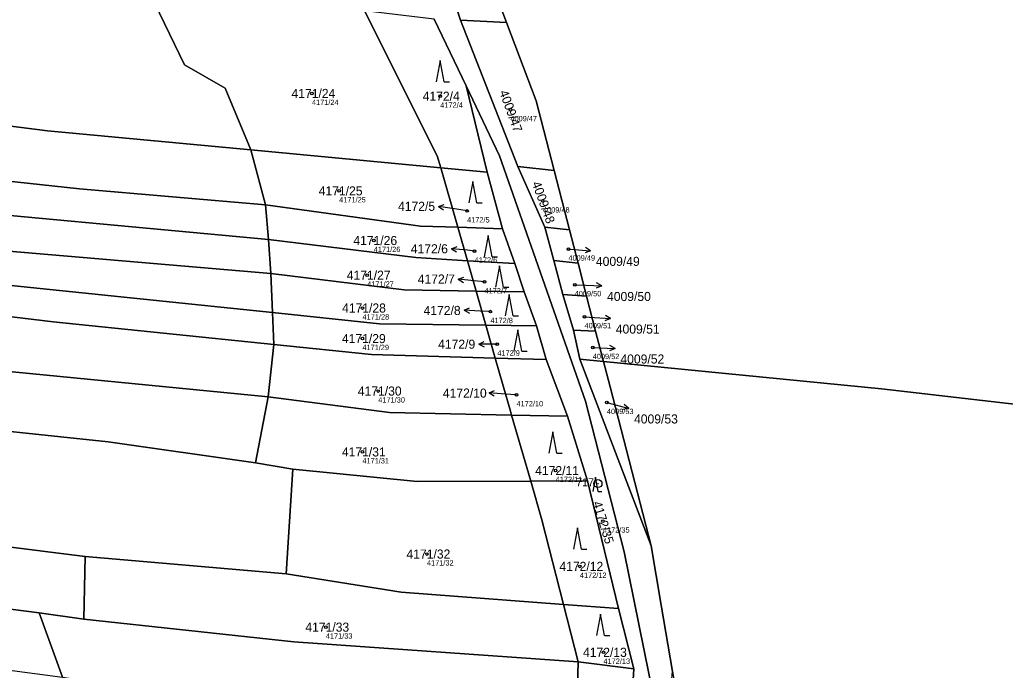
# Model space of a CAD drawing. Extents: x -739214 to -733252, y -1147612 to -1142842.
# Drawn here: x -735866.5 to -735681.7, y -1146999.1 to -1146877.2 of the extents above; entities that cross this region are included whole.
import ezdxf

# ---------------------------------------------------------------- set-up
doc = ezdxf.new("R2010")
doc.units = 0
for name, color, linetype in [('Definiční body', 7, 'Continuous'), ('Hranice parcel', 7, 'Continuous'), ('Parcelní čísla', 7, 'Continuous'), ('Polygon parcely', 7, 'Continuous'), ('Pop  PČ popisy', 7, 'Continuous'), ('Značky bodu BP', 7, 'Continuous'), ('Značky kultur', 7, 'Continuous')]:
    doc.layers.add(name, color=color, linetype=linetype)

msp = doc.modelspace()

# ---------------------------------------------------------------- linework, layer by layer
at = {"layer": 'Definiční body'}
for centre in [(-735811.71, -1146891.04), (-735787.66, -1146891.56), (-735774.51, -1146894.09), (-735806.61, -1146909.3), (-735768.4, -1146911.19), (-735782.63, -1146913.06), (-735800.12, -1146918.6), (-735763.63, -1146920.21), (-735781.21, -1146920.58), (-735801.35, -1146925.1), (-735779.36, -1146926.36), (-735762.46, -1146926.89), (-735802.23, -1146931.25), (-735778.27, -1146931.93), (-735760.6, -1146932.89), (-735802.26, -1146936.98), (-735776.96, -1146938.03), (-735759.08, -1146938.67), (-735799.28, -1146946.81), (-735773.36, -1146947.52), (-735756.42, -1146948.97), (-735802.26, -1146958.22), (-735766.03, -1146961.72), (-735757.16, -1146971.18), (-735790.15, -1146977.36), (-735761.48, -1146979.67), (-735809.11, -1146991.06), (-735757.06, -1146995.78)]:
    msp.add_circle(centre, 0.25, dxfattribs=at)
at = {"layer": 'Hranice parcel'}
for p, q in [((-735788.05, -1146864.36), (-735783.88, -1146877.31)), ((-735775.23, -1146877.74), (-735780.13, -1146864.72)), ((-735788.8, -1146877.13), (-735782.82, -1146889.63)), ((-735783.88, -1146877.31), (-735775.23, -1146877.74)), ((-735783.88, -1146877.31), (-735773.14, -1146904.73)), ((-735778.89, -1146905.79), (-735782.82, -1146889.63)), ((-735820.41, -1146911.9), (-735823.17, -1146901.62)), ((-735823.17, -1146901.62), (-735787.58, -1146904.97)), ((-735784.38, -1146916.13), (-735787.58, -1146904.97)), ((-735787.58, -1146904.97), (-735778.89, -1146905.79)), ((-735773.14, -1146904.73), (-735766.33, -1146905.45)), ((-735773.14, -1146904.73), (-735768.05, -1146916.13)), ((-735775.99, -1146916.4), (-735778.89, -1146905.79)), ((-735763.45, -1146916.58), (-735766.33, -1146905.45)), ((-735819.83, -1146918.38), (-735820.41, -1146911.9)), ((-735782.58, -1146922.39), (-735784.38, -1146916.13)), ((-735784.38, -1146916.13), (-735775.99, -1146916.4)), ((-735773.66, -1146922.93), (-735775.99, -1146916.4)), ((-735768.05, -1146916.13), (-735763.45, -1146916.58)), ((-735768.05, -1146916.13), (-735766.35, -1146922.36)), ((-735761.83, -1146922.84), (-735763.45, -1146916.58)), ((-735819.43, -1146924.79), (-735819.83, -1146918.38)), ((-735780.95, -1146928.07), (-735782.58, -1146922.39)), ((-735782.58, -1146922.39), (-735773.66, -1146922.93)), ((-735771.95, -1146928.21), (-735773.66, -1146922.93)), ((-735766.35, -1146922.36), (-735761.83, -1146922.84)), ((-735766.35, -1146922.36), (-735764.68, -1146928.7)), ((-735760.22, -1146929.04), (-735761.83, -1146922.84)), ((-735819.11, -1146932.12), (-735819.43, -1146924.79)), ((-735779.12, -1146934.46), (-735780.95, -1146928.07)), ((-735780.95, -1146928.07), (-735771.95, -1146928.21)), ((-735769.62, -1146934.58), (-735771.95, -1146928.21)), ((-735764.68, -1146928.7), (-735760.22, -1146929.04)), ((-735764.68, -1146928.7), (-735762.67, -1146935.4)), ((-735758.53, -1146935.56), (-735760.22, -1146929.04)), ((-735819.11, -1146932.12), (-735818.84, -1146938.11)), ((-735777.35, -1146940.62), (-735779.12, -1146934.46)), ((-735779.12, -1146934.46), (-735769.62, -1146934.58)), ((-735767.8, -1146940.89), (-735769.62, -1146934.58)), ((-735762.67, -1146935.4), (-735758.53, -1146935.56)), ((-735762.67, -1146935.4), (-735761.47, -1146940.85)), ((-735757.05, -1146941.29), (-735758.53, -1146935.56)), ((-735818.84, -1146938.11), (-735819.94, -1146947.89)), ((-735777.35, -1146940.62), (-735767.8, -1146940.89)), ((-735763.79, -1146951.52), (-735767.8, -1146940.89)), ((-735761.47, -1146940.85), (-735757.05, -1146941.29)), ((-735761.47, -1146940.85), (-735748.1, -1146975.85)), ((-735819.94, -1146947.89), (-735822.28, -1146960.26)), ((-735770.69, -1146963.68), (-735774.28, -1146951.31)), ((-735774.28, -1146951.31), (-735763.79, -1146951.52)), ((-735760.07, -1146963.64), (-735763.79, -1146951.52)), ((-735822.28, -1146960.26), (-735815.27, -1146961.47)), ((-735815.27, -1146961.47), (-735816.57, -1146981.07)), ((-735770.69, -1146963.68), (-735760.07, -1146963.64)), ((-735754.27, -1146987.59), (-735760.07, -1146963.64)), ((-735854.23, -1146977.83), (-735854.5, -1146989.58)), ((-735816.57, -1146981.07), (-735854.23, -1146977.83)), ((-735854.5, -1146989.58), (-735862.83, -1146988.38)), ((-735862.83, -1146988.38), (-735858.48, -1147000.41)), ((-735764.53, -1146986.81), (-735754.27, -1146987.59)), ((-735761.78, -1146997.54), (-735764.53, -1146986.81)), ((-735751.34, -1146998.89), (-735754.27, -1146987.59)), ((-735762.18, -1147011.15), (-735761.78, -1146997.54)), ((-735761.78, -1146997.54), (-735751.34, -1146998.89)), ((-735752.17, -1147012.12), (-735751.34, -1146998.89))]:
    msp.add_line(p, q, dxfattribs=at)
for points in [[(-735823.17, -1146901.62), (-735827.98, -1146890.05), (-735835.62, -1146885.65), (-735842.15, -1146872.08)], [(-735787.58, -1146904.97), (-735788.23, -1146902.71), (-735801.84, -1146875.58)], [(-735766.33, -1146905.45), (-735769.71, -1146892.42), (-735775.23, -1146877.74)], [(-735972.67, -1146882.38), (-735961.11, -1146884.45), (-735908.71, -1146891.99), (-735861.31, -1146898.02), (-735823.17, -1146901.62)], [(-735782.82, -1146889.63), (-735776.55, -1146902.73), (-735760.43, -1146948.7), (-735753.2, -1146976.93), (-735747.65, -1147004.37), (-735750.76, -1147056.14), (-735756.58, -1147076.01), (-735766.03, -1147102.78)], [(-735972.05, -1146893.63), (-735891.7, -1146904.99), (-735855.29, -1146908.89), (-735820.41, -1146911.9)], [(-735971.69, -1146900.06), (-735936.17, -1146905.52), (-735891.24, -1146911.79), (-735819.83, -1146918.38)], [(-735971.36, -1146906.03), (-735905.17, -1146915.98), (-735874.45, -1146920.09), (-735819.43, -1146924.79)], [(-735971, -1146912.53), (-735917.9, -1146920.69), (-735883.31, -1146925.47), (-735819.11, -1146932.12)], [(-735820.41, -1146911.9), (-735791.37, -1146915.9), (-735784.38, -1146916.13)], [(-735818.84, -1146938.11), (-735860.2, -1146933.87), (-735916.2, -1146927.07), (-735970.67, -1146918.52)], [(-735819.83, -1146918.38), (-735792.24, -1146921.8), (-735782.58, -1146922.39)], [(-735819.43, -1146924.79), (-735794.41, -1146927.85), (-735780.95, -1146928.07)], [(-735819.94, -1146947.89), (-735878.79, -1146942.15), (-735939.86, -1146934.08), (-735969.93, -1146931.85)], [(-735819.11, -1146932.12), (-735799.06, -1146934.2), (-735779.12, -1146934.46)], [(-735818.84, -1146938.11), (-735800.53, -1146939.98), (-735777.35, -1146940.62)], [(-735774.28, -1146951.31), (-735774.49, -1146950.58), (-735777.35, -1146940.62)], [(-735748.1, -1146975.85), (-735755.83, -1146946), (-735757.05, -1146941.29)], [(-735757.05, -1146941.29), (-735704.94, -1146946.42), (-735644.9, -1146953.33)], [(-735822.28, -1146960.26), (-735849.95, -1146956.35), (-735884.28, -1146952.68), (-735928.67, -1146946.36), (-735966.93, -1146942.3)], [(-735819.94, -1146947.89), (-735797.15, -1146950.86), (-735774.28, -1146951.31)], [(-735854.23, -1146977.83), (-735919.03, -1146969.67), (-735965.69, -1146962.31)], [(-735815.27, -1146961.47), (-735791.98, -1146963.76), (-735770.69, -1146963.68)], [(-735764.53, -1146986.81), (-735768.59, -1146970.93), (-735770.69, -1146963.68)], [(-735862.83, -1146988.38), (-735939.07, -1146978.65), (-735966.41, -1146972.42)], [(-735744.1, -1146999.4), (-735746.22, -1146986.92), (-735748.1, -1146975.85)], [(-735816.57, -1146981.07), (-735794.96, -1146984.49), (-735764.53, -1146986.81)], [(-735854.5, -1146989.58), (-735815.11, -1146993.84), (-735761.78, -1146997.54)]]:
    msp.add_lwpolyline(points, dxfattribs=at)
at = {"layer": 'Polygon parcely'}
for points in [[(-735651.17, -1146785.66), (-735732.75, -1146777.4), (-735749.2, -1146774.34), (-735749.93, -1146780.84), (-735803.44, -1146771.16), (-735803.14, -1146778.13), (-735803.08, -1146791.16), (-735802.84, -1146805.02), (-735802.35, -1146819.01), (-735794.38, -1146824.47), (-735780.19, -1146839.17), (-735780.64, -1146841.83), (-735783.17, -1146856.64), (-735780.13, -1146864.72), (-735775.23, -1146877.74), (-735769.71, -1146892.42), (-735766.33, -1146905.45), (-735763.45, -1146916.58), (-735761.83, -1146922.84), (-735760.22, -1146929.04), (-735758.53, -1146935.56), (-735757.05, -1146941.29), (-735704.94, -1146946.42), (-735644.9, -1146953.33)], [(-735771.16, -1147134.03), (-735767.1, -1147113.83), (-735764.42, -1147108.46), (-735761.24, -1147098.04), (-735757.77, -1147086.66), (-735755.23, -1147078.31), (-735751.19, -1147062.24), (-735749.46, -1147051.35), (-735748.23, -1147043.93), (-735747.48, -1147034.4), (-735745.26, -1147012.37), (-735744.1, -1146999.4), (-735746.22, -1146986.92), (-735748.1, -1146975.85), (-735761.47, -1146940.85), (-735762.67, -1146935.4), (-735764.68, -1146928.7), (-735766.35, -1146922.36), (-735768.05, -1146916.13), (-735773.14, -1146904.73), (-735783.88, -1146877.31), (-735788.05, -1146864.36)], [(-735788.8, -1146877.13), (-735782.82, -1146889.63), (-735776.55, -1146902.73), (-735760.43, -1146948.7), (-735753.2, -1146976.93), (-735747.65, -1147004.37), (-735750.76, -1147056.14), (-735756.58, -1147076.01), (-735766.03, -1147102.78), (-735767.81, -1147107.82), (-735769.78, -1147113.39), (-735774.35, -1147126.35)], [(-735747.65, -1147004.37), (-735753.2, -1146976.93), (-735760.43, -1146948.7), (-735776.55, -1146902.73), (-735782.82, -1146889.63), (-735778.89, -1146905.79), (-735775.99, -1146916.4), (-735773.66, -1146922.93), (-735771.95, -1146928.21), (-735769.62, -1146934.58), (-735767.8, -1146940.89), (-735763.79, -1146951.52), (-735760.07, -1146963.64), (-735754.27, -1146987.59), (-735751.34, -1146998.89), (-735752.17, -1147012.12)], [(-735644.9, -1146953.33), (-735704.94, -1146946.42), (-735757.05, -1146941.29), (-735755.83, -1146946), (-735748.1, -1146975.85), (-735746.22, -1146986.92), (-735744.1, -1146999.4), (-735743.44, -1147003.32), (-735743.11, -1147004.98), (-735743.19, -1147012.65), (-735743.43, -1147034.92), (-735743.54, -1147044.57), (-735743.62, -1147052.16), (-735743.75, -1147063.68), (-735747.97, -1147079.3), (-735750.3, -1147087.91), (-735753.39, -1147099.34), (-735756.24, -1147109.9), (-735757.77, -1147115.56)]]:
    msp.add_lwpolyline(points, dxfattribs=at)
for points in [[(-735908.71, -1146891.99), (-735861.31, -1146898.02), (-735823.17, -1146901.62), (-735827.98, -1146890.05), (-735835.62, -1146885.65), (-735842.15, -1146872.08), (-735866.74, -1146870.34), (-735890.05, -1146867.67), (-735916.03, -1146863.84), (-735946.18, -1146858.04), (-735961.14, -1146854.45), (-735964.16, -1146853.7), (-735969.85, -1146869.86), (-735973.4, -1146869.12), (-735972.67, -1146882.38), (-735961.11, -1146884.45)], [(-735775.23, -1146877.74), (-735780.13, -1146864.72), (-735788.05, -1146864.36), (-735783.88, -1146877.31)], [(-735788.23, -1146902.71), (-735801.84, -1146875.58), (-735842.15, -1146872.08), (-735835.62, -1146885.65), (-735827.98, -1146890.05), (-735823.17, -1146901.62), (-735787.58, -1146904.97)], [(-735778.89, -1146905.79), (-735782.82, -1146889.63), (-735788.8, -1146877.13), (-735801.84, -1146875.58), (-735788.23, -1146902.71), (-735787.58, -1146904.97)], [(-735769.71, -1146892.42), (-735775.23, -1146877.74), (-735783.88, -1146877.31), (-735773.14, -1146904.73), (-735766.33, -1146905.45)], [(-735820.41, -1146911.9), (-735823.17, -1146901.62), (-735861.31, -1146898.02), (-735908.71, -1146891.99), (-735961.11, -1146884.45), (-735972.67, -1146882.38), (-735972.05, -1146893.63), (-735891.7, -1146904.99), (-735855.29, -1146908.89)], [(-735819.83, -1146918.38), (-735820.41, -1146911.9), (-735855.29, -1146908.89), (-735891.7, -1146904.99), (-735972.05, -1146893.63), (-735971.69, -1146900.06), (-735936.17, -1146905.52), (-735891.24, -1146911.79)], [(-735819.43, -1146924.79), (-735819.83, -1146918.38), (-735891.24, -1146911.79), (-735936.17, -1146905.52), (-735971.69, -1146900.06), (-735971.36, -1146906.03), (-735905.17, -1146915.98), (-735874.45, -1146920.09)], [(-735791.37, -1146915.9), (-735784.38, -1146916.13), (-735787.58, -1146904.97), (-735823.17, -1146901.62), (-735820.41, -1146911.9)], [(-735784.38, -1146916.13), (-735775.99, -1146916.4), (-735778.89, -1146905.79), (-735787.58, -1146904.97)], [(-735763.45, -1146916.58), (-735766.33, -1146905.45), (-735773.14, -1146904.73), (-735768.05, -1146916.13)], [(-735819.11, -1146932.12), (-735819.43, -1146924.79), (-735874.45, -1146920.09), (-735905.17, -1146915.98), (-735971.36, -1146906.03), (-735971, -1146912.53), (-735917.9, -1146920.69), (-735883.31, -1146925.47)], [(-735971, -1146912.53), (-735970.67, -1146918.52), (-735916.2, -1146927.07), (-735860.2, -1146933.87), (-735818.84, -1146938.11), (-735819.11, -1146932.12), (-735883.31, -1146925.47), (-735917.9, -1146920.69)], [(-735782.58, -1146922.39), (-735784.38, -1146916.13), (-735791.37, -1146915.9), (-735820.41, -1146911.9), (-735819.83, -1146918.38), (-735792.24, -1146921.8)], [(-735773.66, -1146922.93), (-735775.99, -1146916.4), (-735784.38, -1146916.13), (-735782.58, -1146922.39)], [(-735761.83, -1146922.84), (-735763.45, -1146916.58), (-735768.05, -1146916.13), (-735766.35, -1146922.36)], [(-735818.84, -1146938.11), (-735860.2, -1146933.87), (-735916.2, -1146927.07), (-735970.67, -1146918.52), (-735969.93, -1146931.85), (-735939.86, -1146934.08), (-735878.79, -1146942.15), (-735819.94, -1146947.89)], [(-735780.95, -1146928.07), (-735782.58, -1146922.39), (-735792.24, -1146921.8), (-735819.83, -1146918.38), (-735819.43, -1146924.79), (-735794.41, -1146927.85)], [(-735780.95, -1146928.07), (-735771.95, -1146928.21), (-735773.66, -1146922.93), (-735782.58, -1146922.39)], [(-735760.22, -1146929.04), (-735761.83, -1146922.84), (-735766.35, -1146922.36), (-735764.68, -1146928.7)], [(-735779.12, -1146934.46), (-735780.95, -1146928.07), (-735794.41, -1146927.85), (-735819.43, -1146924.79), (-735819.11, -1146932.12), (-735799.06, -1146934.2)], [(-735769.62, -1146934.58), (-735771.95, -1146928.21), (-735780.95, -1146928.07), (-735779.12, -1146934.46)], [(-735758.53, -1146935.56), (-735760.22, -1146929.04), (-735764.68, -1146928.7), (-735762.67, -1146935.4)], [(-735939.86, -1146934.08), (-735969.93, -1146931.85), (-735968.86, -1146933.73), (-735967.94, -1146937.83), (-735966.93, -1146942.3), (-735928.67, -1146946.36), (-735884.28, -1146952.68), (-735849.95, -1146956.35), (-735822.28, -1146960.26), (-735819.94, -1146947.89), (-735878.79, -1146942.15)], [(-735777.35, -1146940.62), (-735779.12, -1146934.46), (-735799.06, -1146934.2), (-735819.11, -1146932.12), (-735818.84, -1146938.11), (-735800.53, -1146939.98)], [(-735767.8, -1146940.89), (-735769.62, -1146934.58), (-735779.12, -1146934.46), (-735777.35, -1146940.62)], [(-735757.05, -1146941.29), (-735758.53, -1146935.56), (-735762.67, -1146935.4), (-735761.47, -1146940.85)], [(-735797.15, -1146950.86), (-735774.28, -1146951.31), (-735774.49, -1146950.58), (-735777.35, -1146940.62), (-735800.53, -1146939.98), (-735818.84, -1146938.11), (-735819.94, -1146947.89)], [(-735763.79, -1146951.52), (-735767.8, -1146940.89), (-735777.35, -1146940.62), (-735774.49, -1146950.58), (-735774.28, -1146951.31)], [(-735748.1, -1146975.85), (-735755.83, -1146946), (-735757.05, -1146941.29), (-735761.47, -1146940.85)], [(-735884.28, -1146952.68), (-735928.67, -1146946.36), (-735966.93, -1146942.3), (-735964.9, -1146951.33), (-735965.69, -1146962.31), (-735919.03, -1146969.67), (-735854.23, -1146977.83), (-735816.57, -1146981.07), (-735815.27, -1146961.47), (-735822.28, -1146960.26), (-735849.95, -1146956.35)], [(-735822.28, -1146960.26), (-735815.27, -1146961.47), (-735791.98, -1146963.76), (-735770.69, -1146963.68), (-735774.28, -1146951.31), (-735797.15, -1146950.86), (-735819.94, -1146947.89)], [(-735760.07, -1146963.64), (-735763.79, -1146951.52), (-735774.28, -1146951.31), (-735770.69, -1146963.68)], [(-735919.03, -1146969.67), (-735965.69, -1146962.31), (-735966.16, -1146968.88), (-735966.41, -1146972.42), (-735939.07, -1146978.65), (-735862.83, -1146988.38), (-735854.5, -1146989.58), (-735854.23, -1146977.83)], [(-735770.69, -1146963.68), (-735791.98, -1146963.76), (-735815.27, -1146961.47), (-735816.57, -1146981.07), (-735794.96, -1146984.49), (-735764.53, -1146986.81), (-735768.59, -1146970.93)], [(-735754.27, -1146987.59), (-735760.07, -1146963.64), (-735770.69, -1146963.68), (-735768.59, -1146970.93), (-735764.53, -1146986.81)], [(-735939.07, -1146978.65), (-735966.41, -1146972.42), (-735967.54, -1146975.11), (-735970.76, -1146982.47), (-735931.03, -1146988.76), (-735894.85, -1146995.61), (-735858.48, -1147000.41), (-735862.83, -1146988.38)], [(-735764.53, -1146986.81), (-735794.96, -1146984.49), (-735816.57, -1146981.07), (-735854.23, -1146977.83), (-735854.5, -1146989.58), (-735815.11, -1146993.84), (-735761.78, -1146997.54)], [(-735862.83, -1146988.38), (-735858.48, -1147000.41), (-735826.27, -1147005.29), (-735762.18, -1147011.15), (-735761.78, -1146997.54), (-735815.11, -1146993.84), (-735854.5, -1146989.58)], [(-735751.34, -1146998.89), (-735754.27, -1146987.59), (-735764.53, -1146986.81), (-735761.78, -1146997.54)], [(-735752.17, -1147012.12), (-735751.34, -1146998.89), (-735761.78, -1146997.54), (-735762.18, -1147011.15)]]:
    msp.add_lwpolyline(points, close=True, dxfattribs=at)
at = {"layer": 'Pop  PČ popisy'}
for p, q in [((-735787.97, -1146912.2), (-735786.91, -1146911.86)), ((-735785.01, -1146912.67), (-735787.97, -1146912.2)), ((-735787.97, -1146912.2), (-735787.06, -1146912.85)), ((-735782.63, -1146913.06), (-735785.01, -1146912.67)), ((-735785.57, -1146920.13), (-735784.52, -1146919.73)), ((-735759.48, -1146920.51), (-735760.44, -1146919.94)), ((-735782.58, -1146920.44), (-735785.57, -1146920.13)), ((-735785.57, -1146920.13), (-735784.62, -1146920.73)), ((-735781.21, -1146920.58), (-735782.58, -1146920.44)), ((-735763.63, -1146920.21), (-735762.47, -1146920.3)), ((-735762.47, -1146920.3), (-735759.48, -1146920.51)), ((-735759.48, -1146920.51), (-735760.51, -1146920.94)), ((-735784.28, -1146925.84), (-735783.23, -1146925.44)), ((-735781.29, -1146926.15), (-735784.28, -1146925.84)), ((-735784.28, -1146925.84), (-735783.33, -1146926.44)), ((-735779.36, -1146926.36), (-735781.29, -1146926.15)), ((-735762.46, -1146926.89), (-735760.39, -1146926.98)), ((-735760.39, -1146926.98), (-735757.39, -1146927.08)), ((-735757.39, -1146927.08), (-735758.41, -1146927.55)), ((-735757.39, -1146927.08), (-735758.37, -1146926.55)), ((-735783.18, -1146931.68), (-735782.15, -1146931.24)), ((-735780.18, -1146931.84), (-735783.18, -1146931.68)), ((-735783.18, -1146931.68), (-735782.2, -1146932.24)), ((-735778.27, -1146931.93), (-735780.18, -1146931.84)), ((-735760.6, -1146932.89), (-735758.74, -1146933.02)), ((-735758.74, -1146933.02), (-735755.75, -1146933.23)), ((-735755.75, -1146933.23), (-735756.71, -1146932.66)), ((-735755.75, -1146933.23), (-735756.78, -1146933.66)), ((-735780.45, -1146938.03), (-735779.45, -1146937.53)), ((-735777.45, -1146938.03), (-735780.45, -1146938.03)), ((-735780.45, -1146938.03), (-735779.45, -1146938.53)), ((-735777.45, -1146938.03), (-735776.96, -1146938.03)), ((-735754.88, -1146938.82), (-735755.86, -1146938.29)), ((-735759.08, -1146938.67), (-735757.88, -1146938.72)), ((-735757.88, -1146938.72), (-735754.88, -1146938.82)), ((-735754.88, -1146938.82), (-735755.9, -1146939.29)), ((-735778.49, -1146947.17), (-735777.46, -1146946.74)), ((-735775.5, -1146947.38), (-735778.49, -1146947.17)), ((-735778.49, -1146947.17), (-735777.53, -1146947.74)), ((-735773.36, -1146947.52), (-735775.5, -1146947.38)), ((-735756.42, -1146948.97), (-735755.23, -1146949.29)), ((-735755.23, -1146949.29), (-735752.33, -1146950.07)), ((-735752.33, -1146950.07), (-735753.17, -1146949.32)), ((-735752.33, -1146950.07), (-735753.43, -1146950.29))]:
    msp.add_line(p, q, dxfattribs=at)
at = {"layer": 'Značky bodu BP'}
for radius in [0.75, 0.03]:
    msp.add_circle((-735758.09, -1146964.16), radius, dxfattribs=at)
at = {"layer": 'Značky kultur'}
for p, q in [((-735787.66, -1146884.86), (-735788.41, -1146888.86)), ((-735786.91, -1146888.86), (-735787.66, -1146884.86)), ((-735786.91, -1146888.86), (-735785.91, -1146888.86)), ((-735781.56, -1146907.51), (-735782.31, -1146911.51)), ((-735780.81, -1146911.51), (-735781.56, -1146907.51)), ((-735780.81, -1146911.51), (-735779.81, -1146911.51)), ((-735778.65, -1146917.67), (-735779.4, -1146921.67)), ((-735777.9, -1146921.67), (-735778.65, -1146917.67)), ((-735777.9, -1146921.67), (-735776.9, -1146921.67)), ((-735776.56, -1146923.36), (-735777.31, -1146927.36)), ((-735775.81, -1146927.36), (-735776.56, -1146923.36)), ((-735775.81, -1146927.36), (-735774.81, -1146927.36)), ((-735774.74, -1146928.74), (-735775.49, -1146932.74)), ((-735773.99, -1146932.74), (-735774.74, -1146928.74)), ((-735773.99, -1146932.74), (-735772.99, -1146932.74)), ((-735773.1, -1146935.34), (-735773.85, -1146939.34)), ((-735772.35, -1146939.34), (-735773.1, -1146935.34)), ((-735772.35, -1146939.34), (-735771.35, -1146939.34)), ((-735766.57, -1146954.48), (-735767.32, -1146958.48)), ((-735765.82, -1146958.48), (-735766.57, -1146954.48)), ((-735765.82, -1146958.48), (-735764.82, -1146958.48)), ((-735758.56, -1146962.93), (-735759.06, -1146965.61)), ((-735758.06, -1146965.61), (-735758.56, -1146962.93)), ((-735758.06, -1146965.61), (-735757.39, -1146965.61)), ((-735761.92, -1146972.42), (-735762.67, -1146976.42)), ((-735761.17, -1146976.42), (-735761.92, -1146972.42)), ((-735761.17, -1146976.42), (-735760.17, -1146976.42)), ((-735757.61, -1146988.64), (-735758.36, -1146992.64)), ((-735756.86, -1146992.64), (-735757.61, -1146988.64)), ((-735756.86, -1146992.64), (-735755.86, -1146992.64))]:
    msp.add_line(p, q, dxfattribs=at)

# ---------------------------------------------------------------- texts
at = {"layer": 'Definiční body'}
for s, p in [('4171/24', (-735811.71, -1146893.2)), ('4172/4', (-735787.66, -1146893.72)), ('4009/47', (-735774.51, -1146896.25)), ('4171/25', (-735806.61, -1146911.46)), ('4009/48', (-735768.4, -1146913.35)), ('4172/5', (-735782.63, -1146915.22)), ('4171/26', (-735800.12, -1146920.76)), ('4172/6', (-735781.21, -1146922.74)), ('4009/49', (-735763.63, -1146922.37)), ('4171/27', (-735801.35, -1146927.26)), ('4172/7', (-735779.36, -1146928.52)), ('4009/50', (-735762.46, -1146929.05)), ('4171/28', (-735802.23, -1146933.41)), ('4172/8', (-735778.27, -1146934.09)), ('4009/51', (-735760.6, -1146935.05)), ('4171/29', (-735802.26, -1146939.14)), ('4172/9', (-735776.96, -1146940.19)), ('4009/52', (-735759.08, -1146940.83)), ('4171/30', (-735799.28, -1146948.97)), ('4172/10', (-735773.36, -1146949.68)), ('4009/53', (-735756.42, -1146951.13)), ('4171/31', (-735802.26, -1146960.38)), ('4172/11', (-735766.03, -1146963.88)), ('4172/35', (-735757.16, -1146973.34)), ('4171/32', (-735790.15, -1146979.52)), ('4172/12', (-735761.48, -1146981.83)), ('4171/33', (-735809.11, -1146993.22)), ('4172/13', (-735757.06, -1146997.94))]:
    msp.add_text(s, height=1, dxfattribs=at).set_placement(p)
at = {"layer": 'Parcelní čísla'}
for s, p in [('4171/24', (-735815.55, -1146891.89)), ('4172/4', (-735790.96, -1146892.41)), ('4171/25', (-735810.45, -1146910.15)), ('4172/5', (-735795.58, -1146913.04)), ('4171/26', (-735803.96, -1146919.45)), ('4172/6', (-735793.18, -1146921)), ('4009/49', (-735758.48, -1146923.36)), ('4171/27', (-735805.19, -1146925.95)), ('4172/7', (-735791.88, -1146926.67)), ('4009/50', (-735756.39, -1146929.94)), ('4171/28', (-735806.07, -1146932.1)), ('4172/8', (-735790.79, -1146932.56)), ('4009/51', (-735754.75, -1146936.05)), ('4171/29', (-735806.1, -1146937.83)), ('4172/9', (-735788.06, -1146938.88)), ('4009/52', (-735753.88, -1146941.66)), ('4171/30', (-735803.12, -1146947.66)), ('4172/10', (-735787.17, -1146948.04)), ('4009/53', (-735751.33, -1146952.89)), ('4171/31', (-735806.1, -1146959.07)), ('4172/11', (-735769.87, -1146962.57)), ('4171/32', (-735793.99, -1146978.21)), ('4172/12', (-735765.32, -1146980.52)), ('4171/33', (-735812.95, -1146991.91)), ('4172/13', (-735760.9, -1146996.63))]:
    msp.add_text(s, height=1.7, dxfattribs=at).set_placement(p)
for s, rotation, p in [('4009/47', 290, (-735776.62, -1146890.77)), ('4009/48', 290, (-735770.51, -1146907.87)), ('4172/35', 287, (-735759.09, -1146967.76))]:
    msp.add_text(s, height=1.7, rotation=rotation, dxfattribs=at).set_placement(p)
at = {"layer": 'Značky bodu BP'}
msp.add_text('717', height=1.5, dxfattribs=at).set_placement((-735762.19, -1146964.66))

doc.saveas('drawing.dxf')
